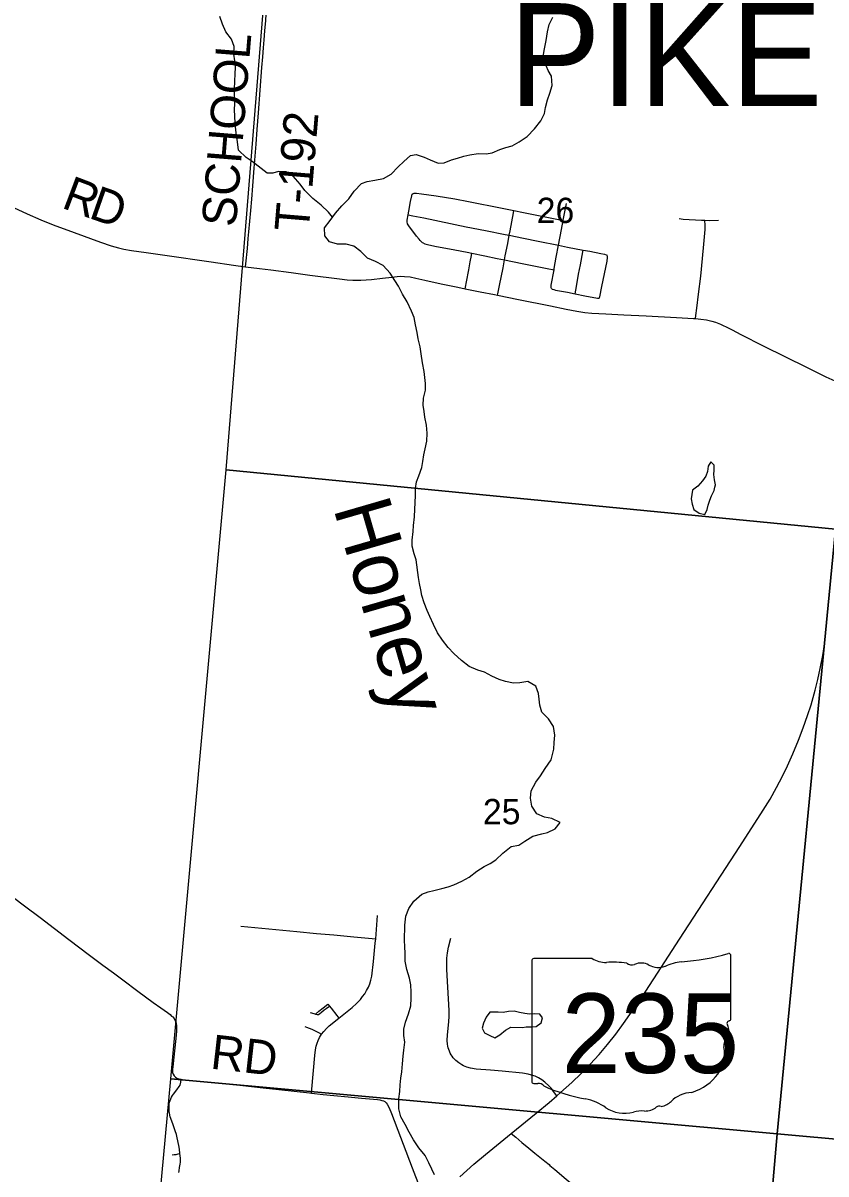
# Model space of a CAD drawing. Extents: x 0 to 1134, y 0 to 440.
# Drawn here: x 835.782 to 837.113, y 365.811 to 367.718 of the extents above; entities that cross this region are included whole.
import ezdxf

# ---------------------------------------------------------------- set-up
doc = ezdxf.new("R2010")
doc.units = 0
for name, color, linetype in [('GM_X_County_Road', 7, 'Continuous'), ('GM_X_County_Road_Text', 7, 'Continuous'), ('GM_X_Minor_Lake', 7, 'Continuous'), ('GM_X_Minor_River', 7, 'Continuous'), ('GM_X_Minor_River_Text', 7, 'Continuous'), ('GM_X_Section', 7, 'Continuous'), ('GM_X_Section_Text', 7, 'Continuous'), ('GM_X_State_Location', 7, 'Continuous'), ('GM_X_State_Route', 7, 'Continuous'), ('GM_X_State_Shield', 7, 'Continuous'), ('GM_X_Township_Road', 7, 'Continuous'), ('GM_X_Township_Road_Text', 7, 'Continuous'), ('GM_X_Township_Text', 7, 'Continuous')]:
    doc.layers.add(name, color=color, linetype=linetype)

msp = doc.modelspace()

# ---------------------------------------------------------------- linework, layer by layer
at = {"layer": 'GM_X_County_Road'}
for points in [[(835.7666, 367.4124), (835.7891, 367.4018), (835.812, 367.3916), (835.8322, 367.3837), (835.8671, 367.3706), (835.911, 367.3547), (835.9286, 367.3486), (835.9406, 367.3452), (835.9497, 367.343), (835.962, 367.3408), (835.9866, 367.3374), (836.0174, 367.3332), (836.0943, 367.3221), (836.1312, 367.3167), (836.1512, 367.314)], [(836.1512, 367.314), (836.1744, 367.311), (836.1929, 367.3087), (836.2268, 367.3044), (836.2576, 367.3003), (836.3069, 367.2938), (836.3193, 367.2926), (836.3292, 367.2918), (836.342, 367.292), (836.3597, 367.293), (836.3782, 367.2951), (836.3934, 367.2969), (836.4026, 367.298), (836.4087, 367.2983), (836.4148, 367.2981), (836.424, 367.2971), (836.4331, 367.2954), (836.4482, 367.292), (836.4755, 367.286), (836.5031, 367.2802), (836.5153, 367.2776)], [(836.5153, 367.2776), (836.5398, 367.2726), (836.5638, 367.2679), (836.5686, 367.2669)], [(836.5686, 367.2669), (836.6034, 367.2598), (836.6567, 367.2494), (836.6826, 367.2439), (836.7003, 367.2404), (836.7132, 367.2384), (836.7249, 367.2373), (836.7484, 367.2358), (836.7779, 367.2343), (836.815, 367.2325), (836.8653, 367.2301), (836.8932, 367.2284), (836.8969, 367.2281)], [(836.8969, 367.2281), (836.9055, 367.2272), (836.9147, 367.2259), (836.9237, 367.2239), (836.9296, 367.2221), (836.9382, 367.2187), (836.9521, 367.2123), (836.9575, 367.2096), (836.972, 367.2019), (837.0086, 367.1833), (837.0818, 367.1471), (837.1124, 367.132), (837.1374, 367.1205), (837.1445, 367.118), (837.1476, 367.1171), (837.1507, 367.1165), (837.1515, 367.1163)]]:
    msp.add_lwpolyline(points, dxfattribs=at)
at = {"layer": 'GM_X_Minor_Lake'}
for points in [[(836.9289, 366.949), (836.9297, 366.9526), (836.9283, 366.9609), (836.9272, 366.9697), (836.9277, 366.9773), (836.9278, 366.9852), (836.9222, 366.991), (836.9179, 366.9835), (836.9167, 366.9748), (836.9136, 366.9672), (836.9082, 366.9593), (836.9008, 366.9507), (836.892, 366.9439)], [(836.892, 366.9439), (836.8896, 366.9295), (836.891, 366.9208), (836.8939, 366.912), (836.9026, 366.9058), (836.912, 366.9038), (836.9163, 366.9118), (836.9175, 366.9193), (836.9207, 366.9273), (836.923, 366.9348), (836.9277, 366.9435), (836.9289, 366.949)], [(836.6201, 366.0552), (836.6246, 366.0553), (836.6326, 366.056), (836.641, 366.0616), (836.643, 366.0703), (836.6386, 366.0764), (836.6302, 366.0765), (836.6219, 366.0762), (836.6139, 366.0775), (836.6052, 366.0787), (836.5965, 366.0811), (836.5867, 366.0805), (836.5783, 366.079), (836.5696, 366.0792), (836.5559, 366.0793)], [(836.5559, 366.0793), (836.5501, 366.071), (836.5455, 366.0612), (836.5435, 366.0529), (836.5472, 366.0453), (836.5562, 366.041), (836.5645, 366.0371), (836.5725, 366.0419), (836.5817, 366.0498), (836.5905, 366.0546), (836.6102, 366.0543), (836.6163, 366.055), (836.6201, 366.0552)]]:
    msp.add_lwpolyline(points, dxfattribs=at)
at = {"layer": 'GM_X_Minor_River'}
for points in [[(836.2953, 367.3963), (836.2887, 367.4047), (836.2764, 367.4158), (836.2625, 367.427), (836.2494, 367.4401), (836.2419, 367.4508), (836.2303, 367.4639), (836.2179, 367.4712), (836.2058, 367.4718), (836.1963, 367.4692), (836.1868, 367.4693), (836.162, 367.4886), (836.1522, 367.4948), (836.1395, 367.5071), (836.1377, 367.5208), (836.136, 367.5315), (836.1353, 367.541), (836.1339, 367.5512), (836.1333, 367.5638), (836.1331, 367.5733), (836.1332, 367.585), (836.133, 367.5945), (836.1328, 367.6074), (836.1337, 367.6218), (836.1338, 367.6332), (836.1344, 367.6446), (836.1333, 367.6549), (836.132, 367.6663), (836.1325, 367.6788), (836.1277, 367.691), (836.1184, 367.7032), (836.1132, 367.7158), (836.1088, 367.7284)], [(836.4304, 366.8385), (836.4271, 366.8511), (836.4272, 366.8613), (836.4289, 366.8753), (836.4294, 366.8856), (836.4311, 366.9), (836.4317, 366.9125), (836.4322, 366.9231), (836.4327, 366.9356), (836.4328, 366.947), (836.4345, 366.9576), (836.4384, 366.9678), (836.4435, 366.9818), (836.4452, 366.9913), (836.4468, 367.0023), (836.4488, 367.0125), (836.4513, 367.0254), (836.4522, 367.0383), (836.4512, 367.0519), (836.448, 367.0649), (836.4473, 367.0744), (836.4456, 367.085), (836.4461, 367.0964), (836.4493, 367.1097), (836.4494, 367.1207), (836.448, 367.1309), (836.447, 367.1408), (836.4445, 367.1549), (836.4421, 367.1697), (836.4403, 367.1815), (836.4371, 367.1948), (836.4353, 367.2051), (836.4328, 367.2177), (836.4303, 367.2298), (836.4263, 367.2405), (836.4192, 367.2558), (836.4111, 367.2688), (836.4044, 367.2818), (836.3988, 367.2913), (836.391, 367.3036), (836.3794, 367.3163), (836.3666, 367.3225), (836.3534, 367.328), (836.3422, 367.3391), (836.3305, 367.3484), (836.3177, 367.3512), (836.3036, 367.3517), (836.2904, 367.3553), (836.2826, 367.3653), (836.282, 367.3786), (836.2912, 367.3906), (836.3001, 367.403), (836.3109, 367.4147), (836.3224, 367.4263), (836.3309, 367.4395), (836.3432, 367.4522), (836.3527, 367.4555), (836.3656, 367.4572), (836.3797, 367.4601), (836.3923, 367.4672), (836.4038, 367.4795), (836.4134, 367.4881), (836.4245, 367.4983), (836.434, 367.5), (836.4469, 367.4957), (836.4571, 367.491), (836.4706, 367.4855), (836.4801, 367.4862), (836.4923, 367.491), (836.5022, 367.4939), (836.5129, 367.4971), (836.5228, 367.4993), (836.5368, 367.5014), (836.5497, 367.5012), (836.56, 367.5026), (836.5726, 367.5085), (836.5824, 367.5115), (836.5927, 367.5144), (836.6046, 367.5207), (836.6176, 367.53), (836.6299, 367.5424), (836.6403, 367.5555), (836.6465, 367.568), (836.6481, 367.5778), (836.6517, 367.5907), (836.6552, 367.6013), (836.6592, 367.6145), (836.6579, 367.6297), (836.6527, 367.6392), (836.6472, 367.6526), (836.6447, 367.6655), (836.6463, 367.675), (836.6495, 367.6886), (836.6516, 367.703), (836.6544, 367.7151), (836.6606, 367.7272)], [(836.4598, 365.8197), (836.455, 365.8297), (836.4487, 365.8423), (836.4382, 365.8549), (836.4293, 365.868), (836.4222, 365.8806), (836.4159, 365.8936), (836.4085, 365.9062), (836.4053, 365.9191), (836.4051, 365.9358), (836.4071, 365.948), (836.4073, 365.9593), (836.4086, 365.9703), (836.4102, 365.9806), (836.4111, 365.9938), (836.4121, 366.0067), (836.4137, 366.0166), (836.415, 366.0298), (836.4136, 366.0409), (836.4134, 366.0511), (836.4162, 366.0629), (836.4213, 366.0768), (836.4248, 366.0897), (836.4254, 366.1026), (836.4255, 366.1125), (836.4249, 366.125), (836.4228, 366.136), (836.4184, 366.1501), (836.4159, 366.1642), (836.4157, 366.1764), (836.4151, 366.1881), (836.4148, 366.1984), (836.4151, 366.2234), (836.4168, 366.2382), (836.4219, 366.2514), (836.43, 366.2635), (836.4431, 366.2747), (836.4537, 366.2787), (836.4632, 366.2809), (836.4766, 366.2845), (836.4868, 366.2871), (836.4964, 366.2904), (836.5093, 366.2963), (836.5215, 366.3033), (836.5342, 366.313), (836.5464, 366.3209), (836.5563, 366.3257), (836.5659, 366.3316), (836.5774, 366.3429), (836.5912, 366.3537), (836.6041, 366.3562), (836.6141, 366.3629), (836.627, 366.3707), (836.6419, 366.3751), (836.6514, 366.3772), (836.6644, 366.3831), (836.6725, 366.3937), (836.6589, 366.4003), (836.6464, 366.4027), (836.634, 366.4082), (836.6254, 366.4204), (836.6233, 366.4338), (836.6246, 366.4463), (836.632, 366.4602), (836.6401, 366.4711), (836.6478, 366.4828), (836.6578, 366.4975), (836.6622, 366.5149), (836.6627, 366.5263), (836.6636, 366.5384), (836.6612, 366.5528), (836.653, 366.5655), (836.6421, 366.5766), (836.6388, 366.588), (836.6378, 366.5979), (836.6364, 366.6074), (836.632, 366.6193), (836.6189, 366.627), (836.6059, 366.6249), (836.5949, 366.6243), (836.5817, 366.6271), (836.5715, 366.6306), (836.5591, 366.6361), (836.547, 366.6427), (836.536, 366.6459), (836.5217, 366.6521), (836.5089, 366.6618), (836.4962, 366.6737), (836.4868, 366.6833), (836.4775, 366.6956), (836.4693, 366.7075), (836.4627, 366.7216), (836.4564, 366.7349), (836.4519, 366.7445), (836.4472, 366.7575), (836.4435, 366.7693), (836.4414, 366.7792), (836.4396, 366.7894), (836.4378, 366.7993), (836.434, 366.8286), (836.4304, 366.8385)], [(836.4642, 365.8102), (836.4598, 365.8197)]]:
    msp.add_lwpolyline(points, dxfattribs=at)
at = {"layer": 'GM_X_Section'}
for points in [[(836.1987, 367.963), (837.2168, 367.8631), (837.1285, 366.8793), (836.1191, 366.9775)], [(836.1191, 366.9775), (837.1285, 366.8793), (837.0319, 365.8778), (836.0273, 365.9691)], [(837.1285, 366.8793), (838.1414, 366.7802), (838.045, 365.7865), (837.0319, 365.8778)], [(836.0273, 365.9691), (837.0319, 365.8778), (836.9458, 364.8879), (835.9355, 364.9781)], [(837.0319, 365.8778), (838.045, 365.7865), (837.9445, 364.7986), (836.9458, 364.8879)]]:
    msp.add_lwpolyline(points, close=True, dxfattribs=at)
at = {"layer": 'GM_X_State_Route'}
msp.add_lwpolyline([(836.5062, 365.807), (836.5295, 365.8276), (836.5485, 365.8436), (836.5914, 365.8786), (836.6327, 365.9123), (836.6544, 365.93), (836.6672, 365.9411), (836.6732, 365.9462), (836.6916, 365.9629), (836.7072, 365.9779), (836.7223, 365.9935), (836.737, 366.0096), (836.751, 366.0261), (836.7646, 366.0431), (836.7775, 366.0605), (836.7918, 366.0809), (836.8142, 366.1145), (836.8397, 366.1534), (836.8703, 366.2003), (836.9702, 366.3539), (837.0088, 366.414), (837.0202, 366.4325), (837.031, 366.4514), (837.041, 366.4706), (837.0491, 366.4874), (837.0579, 366.5072), (837.0673, 366.5302), (837.0751, 366.5505), (837.0824, 366.571), (837.0881, 366.5887), (837.0949, 366.6126), (837.0995, 366.6306), (837.1034, 366.6488), (837.1075, 366.6701), (837.1104, 366.6885), (837.1134, 366.7132)], dxfattribs=at)
at = {"layer": 'GM_X_State_Shield'}
for p, q in [((836.6257, 366.1647), (836.6257, 365.9646)), ((836.7254, 366.1682), (836.6289, 366.1682)), ((836.9552, 366.0684), (836.9552, 366.1731)), ((836.9552, 366.0685), (836.9552, 366.0684))]:
    msp.add_line(p, q, dxfattribs=at)
for centre, major_axis, start_param, end_param in [((836.8378, 366.441), (0.3495, 0), 4.814394, 5.042369), ((836.9516, 366.1736), (0.00367, 0), 6.141152, 7.989035), ((836.6294, 366.1651), (0.00382, 0), 1.712693, 3.28349), ((836.7484, 366.1914), (0.037, 0), 4.042523, 4.731795), ((836.7607, 366.0558), (0.133, 0), 1.404758, 1.657858), ((836.7909, 366.1662), (0.0107, 0), 3.836095, 5.185415), ((836.8066, 366.1431), (0.0222, 0), 0.950623, 2.079405), ((836.8352, 366.1748), (0.0267, 0), 4.081561, 5.145723), ((836.8824, 366.107), (0.0703, 0), 1.699011, 2.107814), ((836.9544, 366.0608), (0.00568, 0), 1.883978, 3.671073), ((836.9513, 366.068), (0.00393, 0), 5.05454, 6.418171), ((836.9183, 366.0475), (0.0341, 0), 5.934695, 6.695948), ((836.9684, 366.0246), (0.0248, 0), 2.387724, 3.262537), ((836.8574, 366.0113), (0.0874, 0), 5.101752, 6.440018), ((836.6295, 365.9642), (0.00385, 0), 3.00124, 4.508301), ((836.63, 365.9846), (0.0294, 0), 4.665946, 4.897461), ((836.6361, 365.9531), (0.0106, 0), 0.519207, 1.627899), ((836.7699, 366.1329), (0.2524, 0), 4.195997, 4.488961), ((836.6946, 365.8747), (0.079, 0), 0.823519, 1.323587), ((836.8336, 365.9452), (0.0282, 0), 4.937069, 5.64225), ((836.8943, 365.9084), (0.0479, 0), 1.647645, 2.488434), ((836.78, 365.9521), (0.0501, 0), 4.026481, 4.996735), ((836.809, 365.8829), (0.0412, 0), 1.495662, 1.94098), ((836.8127, 365.9371), (0.0267, 0), 4.691044, 5.507374), ((836.8368, 365.9177), (0.00752, 0), 1.147584, 2.315152)]:
    msp.add_ellipse(centre, major_axis=major_axis, ratio=0.8, start_param=start_param, end_param=end_param, dxfattribs=at)
at = {"layer": 'GM_X_Township_Road'}
msp.add_line((836.2877, 366.0926), (836.2902, 366.0896), dxfattribs=at)
for points in [[(836.1512, 367.314), (836.1518, 367.319), (836.1543, 367.3442), (836.1556, 367.3608), (836.1566, 367.3721), (836.1597, 367.4071), (836.1614, 367.4261), (836.1632, 367.4481), (836.1655, 367.4772), (836.1687, 367.5172), (836.1707, 367.5412), (836.1727, 367.569), (836.1783, 367.6439), (836.1799, 367.6619), (836.1809, 367.6769), (836.182, 367.6899), (836.1832, 367.7049), (836.1846, 367.7217), (836.1859, 367.7426), (836.1875, 367.7605), (836.1884, 367.7761), (836.1894, 367.7845), (836.1909, 367.7906)], [(836.4205, 367.4), (836.4218, 367.4062), (836.4246, 367.422), (836.4265, 367.4316), (836.4269, 367.433), (836.4273, 367.434), (836.4287, 367.4353)], [(836.4287, 367.4353), (836.4308, 367.4358), (836.4325, 367.436), (836.4347, 367.436), (836.4429, 367.4349), (836.467, 367.4314), (836.4979, 367.4264), (836.5207, 367.4222), (836.5762, 367.4112), (836.5959, 367.407)], [(836.6774, 367.3907), (836.678, 367.394), (836.6829, 367.4187)], [(836.4458, 367.3529), (836.4445, 367.3537), (836.4431, 367.3548), (836.4407, 367.3573), (836.4386, 367.3597), (836.4344, 367.3647), (836.4218, 367.382), (836.4198, 367.3852), (836.4189, 367.3882), (836.4189, 367.3914), (836.4205, 367.4)], [(836.4205, 367.4), (836.4285, 367.3985), (836.4468, 367.3949), (836.5169, 367.3804), (836.5486, 367.3741), (836.5813, 367.3675), (836.5881, 367.3661)], [(836.5881, 367.3661), (836.5897, 367.3733), (836.5952, 367.4033), (836.5959, 367.407)], [(836.5959, 367.407), (836.6116, 367.4041), (836.6478, 367.3967), (836.6727, 367.3916), (836.6774, 367.3907)], [(836.6696, 367.3499), (836.6748, 367.376), (836.6774, 367.3907)], [(836.8696, 367.3939), (836.8761, 367.3931), (836.9069, 367.3912), (836.9123, 367.391)], [(836.8969, 367.2281), (836.8975, 367.2333), (836.8989, 367.2457), (836.9018, 367.2685), (836.9054, 367.2984), (836.9098, 367.3455), (836.9126, 367.3757), (836.9129, 367.3824), (836.9123, 367.391)], [(836.9123, 367.391), (836.9194, 367.3908), (836.935, 367.3912)], [(836.5801, 367.3253), (836.5814, 367.3323), (836.5856, 367.3528), (836.5881, 367.3661)], [(836.5881, 367.3661), (836.6116, 367.3615), (836.6359, 367.3565), (836.6696, 367.3499)], [(836.4458, 367.3529), (836.4483, 367.352), (836.4524, 367.3509), (836.4649, 367.3483), (836.4981, 367.342), (836.5186, 367.338), (836.5262, 367.3365)], [(836.6623, 367.3088), (836.6627, 367.3114), (836.6661, 367.3297), (836.6696, 367.3499)], [(836.6696, 367.3499), (836.6845, 367.3467), (836.7105, 367.3417)], [(836.6972, 367.2692), (836.6995, 367.2814), (836.7031, 367.3016), (836.706, 367.3174), (836.7099, 367.3385), (836.7105, 367.3417)], [(836.7105, 367.3417), (836.7215, 367.3396), (836.7398, 367.3361), (836.7459, 367.3347), (836.7488, 367.3339), (836.7502, 367.3331)], [(836.5153, 367.2776), (836.5159, 367.2805), (836.5175, 367.2891), (836.5212, 367.3087), (836.5236, 367.3223), (836.5255, 367.3327), (836.5262, 367.3365)], [(836.5262, 367.3365), (836.5475, 367.3321), (836.5681, 367.3278), (836.5801, 367.3253)], [(836.5686, 367.2669), (836.5691, 367.2694), (836.5718, 367.2829), (836.5778, 367.3125), (836.5801, 367.3253)], [(836.5801, 367.3253), (836.6097, 367.3193), (836.651, 367.3109), (836.6623, 367.3088)], [(836.7371, 367.2622), (836.7379, 367.263), (836.7384, 367.264), (836.7416, 367.2815), (836.7502, 367.3232), (836.751, 367.3292), (836.7509, 367.3313), (836.7502, 367.3331)], [(836.659, 367.2772), (836.6582, 367.2782), (836.6578, 367.2794), (836.6575, 367.2814), (836.6576, 367.2835), (836.6623, 367.3088)], [(836.659, 367.2772), (836.6618, 367.2762), (836.6648, 367.2755), (836.6845, 367.2718), (836.6972, 367.2692)], [(836.6972, 367.2692), (836.7132, 367.2659), (836.7341, 367.2618), (836.7356, 367.2618), (836.7371, 367.2622)], [(835.767, 366.2695), (835.7849, 366.2557), (835.8109, 366.2365), (835.8586, 366.1997), (835.8924, 366.1738), (835.915, 366.1571), (835.9325, 366.1444), (835.9481, 366.1328), (835.973, 366.1144), (835.9984, 366.0957), (836.011, 366.0866), (836.0217, 366.079), (836.0261, 366.0755), (836.0287, 366.0731), (836.0306, 366.0715), (836.0328, 366.0689), (836.0343, 366.0664), (836.0355, 366.0635), (836.0362, 366.0608), (836.0368, 366.0576), (836.037, 366.0544), (836.0368, 366.048), (836.0358, 366.0356), (836.0336, 366.0156), (836.0306, 365.9889), (836.0303, 365.9852), (836.0302, 365.9822), (836.0303, 365.9798), (836.0313, 365.9769), (836.0328, 365.9742), (836.035, 365.972), (836.0376, 365.9704), (836.0405, 365.9693), (836.0447, 365.9685)], [(836.3668, 366.2011), (836.3688, 366.2243), (836.3699, 366.2396)], [(836.1436, 366.2217), (836.2361, 366.2128), (836.269, 366.2099), (836.2973, 366.2075), (836.3306, 366.2044), (836.361, 366.2016), (836.3668, 366.2011)], [(836.3056, 366.0696), (836.3277, 366.0874), (836.3349, 366.0939), (836.3414, 366.1006), (836.3452, 366.1053), (836.3487, 366.11), (836.3518, 366.1152), (836.3547, 366.1208), (836.3571, 366.1265), (836.359, 366.1327), (836.3604, 366.1391), (836.3632, 366.1635), (836.3662, 366.1935), (836.3668, 366.2011)], [(836.6672, 365.9411), (836.6617, 365.948), (836.6579, 365.9529), (836.6537, 365.9575), (836.6469, 365.9638), (836.642, 365.9676), (836.6394, 365.9693), (836.6367, 365.9708), (836.6311, 365.9733), (836.6252, 365.9753), (836.6192, 365.9767), (836.61, 365.9782), (836.5762, 365.9816), (836.5573, 365.9832), (836.5331, 365.9853), (836.5238, 365.9865), (836.5178, 365.9881), (836.5149, 365.9892), (836.5121, 365.9905), (836.5095, 365.9921), (836.5044, 365.9956), (836.4996, 365.9995), (836.4973, 366.0016), (836.4952, 366.0039), (836.4934, 366.0064), (836.4917, 366.009), (836.4903, 366.0118), (836.489, 366.0146), (836.4878, 366.0174), (836.4869, 366.0204), (836.4862, 366.0234), (836.4858, 366.0265), (836.4855, 366.0327), (836.486, 366.0419), (836.4882, 366.0635), (836.4888, 366.0728), (836.4888, 366.0821), (836.4866, 366.1206), (836.4849, 366.1501), (836.4846, 366.1594), (836.4848, 366.1687), (836.4858, 366.1779), (836.4877, 366.187), (836.4911, 366.2021)], [(836.2671, 366.0762), (836.2726, 366.0811), (836.2796, 366.0868), (836.2877, 366.0926)], [(836.2671, 366.0762), (836.27, 366.0757), (836.2711, 366.0756), (836.2722, 366.0758), (836.2744, 366.0772), (836.2771, 366.0793), (836.2816, 366.0831), (836.2846, 366.0855), (836.2902, 366.0896)], [(836.2902, 366.0896), (836.293, 366.0863), (836.3023, 366.0739), (836.3056, 366.0696)], [(836.258, 366.0789), (836.2642, 366.077), (836.2671, 366.0762)], [(836.2772, 366.0431), (836.2808, 366.0477), (836.2853, 366.0523), (836.2899, 366.0568), (836.3056, 366.0696)], [(836.2494, 366.0559), (836.2523, 366.0548), (836.2608, 366.0513), (836.272, 366.0457), (836.2772, 366.0431)], [(836.2603, 365.9455), (836.2609, 365.9519), (836.2659, 366.0076), (836.267, 366.017), (836.2683, 366.023), (836.2698, 366.028), (836.2714, 366.0328), (836.2738, 366.0376), (836.2772, 366.0431)], [(836.0424, 365.8453), (836.0416, 365.8527), (836.0407, 365.8589), (836.0381, 365.8711), (836.0366, 365.8771), (836.0347, 365.883), (836.0305, 365.8946), (836.0265, 365.9063), (836.0251, 365.9122), (836.0247, 365.9152), (836.0244, 365.9182), (836.0244, 365.9212), (836.0245, 365.9242), (836.0248, 365.9272), (836.0254, 365.9302), (836.0262, 365.933), (836.0273, 365.9359), (836.0286, 365.9386), (836.0301, 365.9412), (836.0318, 365.9437), (836.0376, 365.9509), (836.0411, 365.9561), (836.0427, 365.9588), (836.044, 365.9633), (836.0447, 365.9685)], [(836.0447, 365.9685), (836.0468, 365.9681), (836.0545, 365.9671), (836.073, 365.9652), (836.096, 365.963), (836.1417, 365.9584), (836.1853, 365.9535), (836.2064, 365.9513), (836.2366, 365.9483), (836.2574, 365.9458), (836.2603, 365.9455)], [(836.2603, 365.9455), (836.28, 365.9432), (836.2975, 365.9415), (836.3212, 365.9394), (836.3435, 365.9373), (836.3631, 365.9355), (836.3698, 365.9347), (836.3736, 365.9342), (836.377, 365.9334), (836.3797, 365.9325), (836.3821, 365.9313), (836.3843, 365.9294), (836.386, 365.9269), (836.3889, 365.9209), (836.3929, 365.9116), (836.4275, 365.8218), (836.4396, 365.7899), (836.446, 365.7738), (836.45, 365.764), (836.4539, 365.7546)], [(836.5914, 365.8786), (836.599, 365.8722), (836.6092, 365.8637), (836.6204, 365.8543), (836.6307, 365.8461), (836.647, 365.8329), (836.6541, 365.827)], [(836.0294, 365.8432), (836.0328, 365.8436), (836.0362, 365.844), (836.0396, 365.8447), (836.0424, 365.8453)], [(836.0405, 365.814), (836.041, 365.8169), (836.042, 365.8224), (836.0429, 365.8279), (836.0434, 365.8311), (836.0435, 365.8343), (836.0433, 365.8374), (836.0424, 365.8453)], [(836.6541, 365.827), (836.6556, 365.8256), (836.6636, 365.8189), (836.6826, 365.8029), (836.6997, 365.7884)]]:
    msp.add_lwpolyline(points, dxfattribs=at)

# ---------------------------------------------------------------- texts
at = {"layer": 'GM_X_County_Road_Text'}
for s, rotation, p in [('R', 339.3626, (835.8445, 367.4124)), ('D', 340.7016, (835.8895, 367.3955))]:
    msp.add_text(s, height=0.0568, rotation=rotation, dxfattribs=at).set_placement(p)
at = {"layer": 'GM_X_Minor_River_Text'}
msp.add_text('Honey', height=0.09467, rotation=286.1947, dxfattribs=at).set_placement((836.2963, 366.9145))
at = {"layer": 'GM_X_Section_Text'}
for s, p in [('26', (836.6336, 367.3865)), ('25', (836.5445, 366.3907))]:
    msp.add_text(s, height=0.04186, rotation=0, dxfattribs=at).set_placement(p)
at = {"layer": 'GM_X_State_Location'}
for s in ['s', 'r']:
    msp.add_text(s, height=0.000189, dxfattribs=at).set_placement((836.7867, 366.0514))
msp.add_text('235', height=0.000189, rotation=0, dxfattribs=at).set_placement((836.7199, 366.0376))
at = {"layer": 'GM_X_State_Shield'}
msp.add_text('235', height=0.13184, dxfattribs=at).set_placement((836.6748, 365.9787))
at = {"layer": 'GM_X_Township_Road_Text'}
for s, rotation, p in [('SCHOOL', 85.392, (836.1351, 367.379)), ('T-192', 85.2365, (836.2557, 367.3707)), ('RD', 353.5502, (836.0916, 365.9862))]:
    msp.add_text(s, height=0.05682, rotation=rotation, dxfattribs=at).set_placement(p)
at = {"layer": 'GM_X_Township_Text'}
msp.add_text('PIKE', height=0.17045, rotation=0, dxfattribs=at).set_placement((836.5877, 367.5802))

doc.saveas('drawing.dxf')
